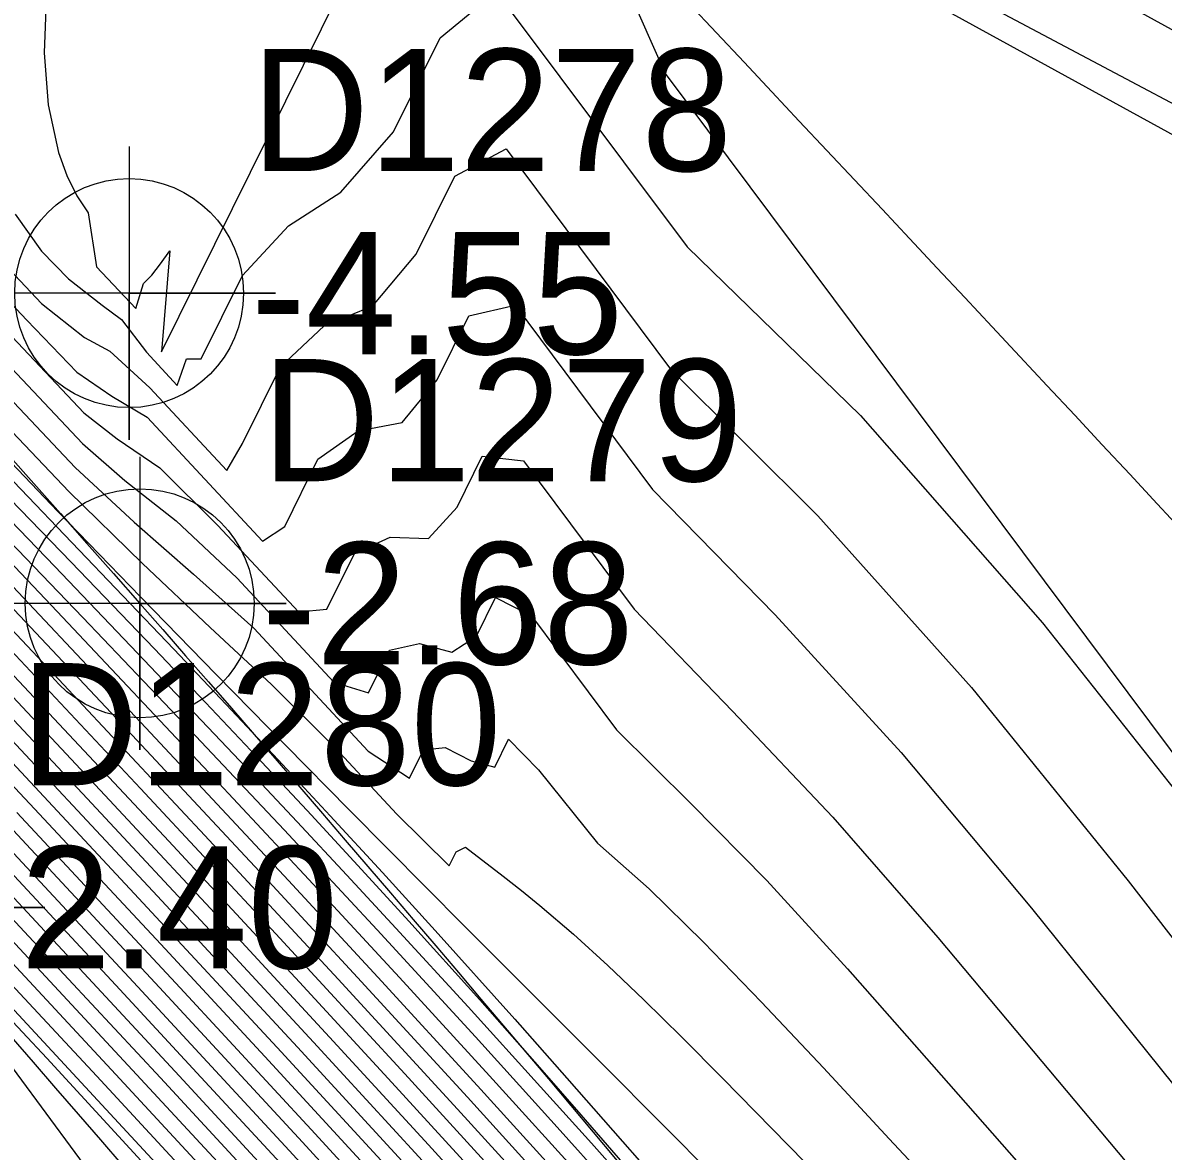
# Model space of a CAD drawing. Extents: x 2356077 to 2359823, y 225951 to 227822.
# Drawn here: x 2357794.11 to 2357817.46, y 226313.93 to 226337.03 of the extents above; entities that cross this region are included whole.
import ezdxf

# ---------------------------------------------------------------- set-up
doc = ezdxf.new("R2010")
doc.units = 0
for name, color, linetype in [('DTM Contours Major', 7, 'Continuous'), ('DTM Contours Minor', 7, 'Continuous'), ('Exist DTM Breakline', 7, 'Continuous'), ('Exist DTM Breakline Cogo Elevation', 7, 'Continuous'), ('Exist DTM Breakline Cogo Number', 7, 'Continuous'), ('Exist DTM Breakline Cogo Point CELL', 7, 'Continuous'), ('Exist DTM Breakline Underwater', 7, 'Continuous'), ('Exist DTM Breakline Underwater Cogo Elevation', 7, 'Continuous'), ('Exist DTM Breakline Underwater Cogo Number', 7, 'Continuous'), ('Exist DTM Breakline Underwater Cogo Point CELL', 7, 'Continuous'), ('Exist DTM Drainline', 7, 'Continuous'), ('Exist DTM Regular Point Underwater CELL', 7, 'Continuous'), ('Exist DTM Regular Point Underwater Cogo Elevation', 7, 'Continuous'), ('Exist DTM Regular Point Underwater Cogo Number', 7, 'Continuous')]:
    doc.layers.add(name, color=color, linetype=linetype)

msp = doc.modelspace()

# ---------------------------------------------------------------- linework, layer by layer
at = {"layer": 'DTM Contours Major'}
for points in [[(2357793.498, 226332.325), (2357794.488, 226331.278), (2357795.367, 226330.587), (2357795.885, 226330.305), (2357796.705, 226329.555), (2357798.281, 226327.859), (2357798.605, 226328.412), (2357799.385, 226329.985), (2357800.278, 226330.821), (2357801.274, 226331.23), (2357802.16, 226332.289), (2357802.951, 226333.885), (2357804.005, 226334.444), (2357807.373, 226329.935), (2357810.39, 226326.933), (2357813.534, 226323.419), (2357816.742, 226319.464), (2357822.836, 226311.613)], [(2357792.199, 226330.418), (2357795.051, 226327.429), (2357796.56, 226325.957), (2357797.94, 226324.645), (2357799.201, 226323.482), (2357800.512, 226322.177), (2357801.769, 226320.824), (2357802.838, 226319.769), (2357802.98, 226320.054), (2357803.171, 226320.151), (2357803.942, 226319.559), (2357804.32, 226319.262), (2357804.697, 226318.957), (2357805.382, 226318.371), (2357806.087, 226317.73), (2357806.823, 226317.029), (2357807.604, 226316.262), (2357808.439, 226315.423), (2357812.826, 226310.948)], [(2357793.156, 226327.108), (2357795.334, 226324.85), (2357797.418, 226322.668), (2357799.458, 226320.507), (2357801.364, 226318.459), (2357803.374, 226316.27), (2357805.053, 226314.419), (2357807.084, 226312.156), (2357808.614, 226310.436), (2357810.212, 226308.626), (2357811.855, 226306.751), (2357813.522, 226304.832), (2357815.191, 226302.892), (2357816.668, 226301.158), (2357819.656, 226297.614), (2357827.754, 226288.075), (2357829.901, 226285.569), (2357831.796, 226283.523), (2357832.757, 226282.534), (2357833.681, 226281.615)], [(2357792.82, 226325.282), (2357796.513, 226321.349), (2357799.285, 226318.375), (2357801.928, 226315.51), (2357803.704, 226313.565), (2357805.539, 226311.538), (2357808.132, 226308.646), (2357810.854, 226305.584), (2357813.655, 226302.413), (2357816.089, 226299.644), (2357818.606, 226296.762), (2357821.267, 226293.689), (2357823.362, 226291.252), (2357827.746, 226286.12), (2357834.259, 226278.484)], [(2357792.765, 226323.076), (2357796.481, 226319.102), (2357799.397, 226315.958), (2357801.832, 226313.311), (2357804.252, 226310.656), (2357806.562, 226308.096), (2357808.796, 226305.599), (2357812.327, 226301.625), (2357815.636, 226297.883), (2357819.109, 226293.93), (2357820.876, 226291.906), (2357822.647, 226289.867), (2357824.395, 226287.843), (2357827.837, 226283.832), (2357832.76, 226278.08)], [(2357792.923, 226320.634), (2357796.008, 226317.326), (2357797.673, 226315.532), (2357799.294, 226313.778), (2357800.877, 226312.056), (2357802.428, 226310.361), (2357803.952, 226308.687), (2357806.34, 226306.045), (2357809.043, 226303.028), (2357813.027, 226298.55), (2357817.445, 226293.558), (2357819.691, 226291.007), (2357821.89, 226288.499), (2357823.988, 226286.094), (2357826.586, 226283.095), (2357832.13, 226276.663)], [(2357829.861, 226277.138), (2357825.224, 226282.45), (2357822.853, 226285.153), (2357820.242, 226288.118), (2357817.488, 226291.237), (2357814.687, 226294.4), (2357811.934, 226297.498), (2357808.096, 226301.797), (2357805.745, 226304.413), (2357803.806, 226306.556), (2357801.852, 226308.702), (2357799.855, 226310.882), (2357797.786, 226313.126), (2357795.62, 226315.464), (2357791.82, 226319.54)]]:
    msp.add_lwpolyline(points, dxfattribs=at)
at = {"layer": 'DTM Contours Minor'}
for points in [[(2357803.53, 226342.49), (2357839.71, 226322.642), (2357843.447, 226321.62), (2357841.402, 226324.755), (2357819.022, 226347.253), (2357811.708, 226353.587), (2357808.281, 226353.947), (2357804.506, 226354.947), (2357801.748, 226355.247), (2357798.919, 226355.392), (2357796.761, 226355.357), (2357793.013, 226355.211), (2357803.53, 226342.49)], [(2357805.047, 226343.8), (2357834.119, 226327.851), (2357836.315, 226327.674), (2357834.969, 226330.161), (2357821.892, 226343.307), (2357817.593, 226347.095), (2357811.654, 226352.58), (2357809.028, 226352.903), (2357806.268, 226353.2), (2357803.827, 226353.782), (2357801.822, 226353.915), (2357800.327, 226353.617), (2357796.596, 226354.021), (2357805.047, 226343.8)], [(2357801.68, 226339.845), (2357794.724, 226342.817), (2357795.535, 226339.946), (2357795.081, 226339.332), (2357794.767, 226338.485), (2357794.587, 226337.486), (2357794.541, 226336.414), (2357794.625, 226335.35), (2357794.836, 226334.374), (2357795.006, 226333.899), (2357795.211, 226333.483), (2357795.446, 226333.135), (2357795.614, 226332.03), (2357796.419, 226331.175), (2357796.58, 226331.689), (2357796.745, 226331.862), (2357796.925, 226332.089), (2357797.119, 226332.361), (2357796.948, 226330.291), (2357801.68, 226339.845)], [(2357805.722, 226339.475), (2357807.265, 226335.99), (2357823.208, 226314.648), (2357826.435, 226310.721), (2357827.881, 226309.167), (2357829.203, 226307.771), (2357830.414, 226306.516), (2357831.524, 226305.387), (2357832.547, 226304.367), (2357833.496, 226303.441), (2357834.439, 226302.535), (2357836.2, 226300.877), (2357837.059, 226300.07), (2357837.933, 226299.241), (2357838.842, 226298.364), (2357839.41, 226297.808), (2357840, 226297.22), (2357840.618, 226296.596), (2357841.265, 226295.932), (2357841.945, 226295.224), (2357842.662, 226294.466), (2357846.019, 226290.694), (2357853.971, 226280.911)], [(2357793.952, 226333.111), (2357794.485, 226332.353), (2357795.044, 226331.788), (2357795.734, 226331.246), (2357796.124, 226330.953), (2357796.639, 226330.283), (2357797.269, 226329.604), (2357797.458, 226330.144), (2357797.761, 226330.144), (2357798.607, 226331.853), (2357799.544, 226332.873), (2357800.618, 226333.556), (2357801.698, 226334.793), (2357802.651, 226336.717), (2357803.804, 226337.668), (2357807.712, 226332.437), (2357811.264, 226328.985), (2357814.992, 226324.743), (2357818.753, 226319.994), (2357822.359, 226315.212), (2357825.626, 226310.868)], [(2357885.683, 226276.957), (2357858.032, 226307.085), (2357852.702, 226312.796), (2357852.223, 226313.222), (2357851.758, 226313.625), (2357851.305, 226314.01), (2357850.858, 226314.38), (2357850.416, 226314.738), (2357849.974, 226315.087), (2357848.881, 226315.921), (2357847.739, 226316.752), (2357846.517, 226317.605), (2357845.185, 226318.507), (2357843.712, 226319.484), (2357842.066, 226320.561), (2357835.769, 226324.621), (2357828.377, 226329.234), (2357820.782, 226333.713), (2357813.879, 226337.371)], [(2357786.721, 226336.872), (2357795.175, 226327.924), (2357796.383, 226326.804), (2357797.6, 226325.742), (2357798.839, 226324.634), (2357801.176, 226322.117), (2357802.024, 226321.562), (2357802.31, 226322.14), (2357802.753, 226322.19), (2357803.286, 226321.917), (2357803.771, 226321.788), (2357804.054, 226322.361), (2357804.671, 226321.732), (2357805.876, 226320.231), (2357806.931, 226319.298), (2357808.049, 226318.209), (2357809.237, 226316.981), (2357810.502, 226315.633), (2357811.851, 226314.183), (2357813.537, 226312.382)], [(2357788.152, 226336.014), (2357795.331, 226328.416), (2357796.197, 226327.655), (2357797.244, 226326.834), (2357798.492, 226325.663), (2357800.476, 226323.528), (2357801.186, 226323.308), (2357801.619, 226324.183), (2357802.228, 226324.322), (2357802.893, 226324.143), (2357803.396, 226324.471), (2357803.79, 226325.265), (2357804.521, 226324.888), (2357806.264, 226322.555), (2357807.783, 226321.053), (2357809.346, 226319.466), (2357810.995, 226317.663), (2357812.718, 226315.711), (2357814.506, 226313.678)], [(2357789.593, 226335.145), (2357795.357, 226329.045), (2357796.039, 226328.51), (2357796.911, 226327.916), (2357798.103, 226326.738), (2357799.749, 226324.966), (2357800.332, 226325.021), (2357800.898, 226326.165), (2357801.629, 226326.496), (2357802.417, 226326.468), (2357803, 226327.109), (2357803.517, 226328.152), (2357804.359, 226328.06), (2357806.629, 226325.021), (2357808.643, 226322.937), (2357810.699, 226320.767), (2357812.845, 226318.303), (2357817.247, 226313.053)], [(2357791.059, 226334.251), (2357794.186, 226330.941), (2357795.212, 226329.871), (2357795.928, 226329.386), (2357796.652, 226328.956), (2357799.015, 226326.412), (2357799.469, 226326.716), (2357800.151, 226328.095), (2357800.976, 226328.675), (2357801.874, 226328.845), (2357802.59, 226329.718), (2357803.238, 226331.026), (2357804.188, 226331.244), (2357807.004, 226327.475), (2357809.513, 226324.908), (2357812.098, 226322.09), (2357814.766, 226318.903), (2357820.034, 226312.353)], [(2357791.402, 226330.604), (2357794.822, 226327.025), (2357796.519, 226325.273), (2357798.066, 226323.685), (2357799.483, 226322.238), (2357800.79, 226320.912), (2357803.148, 226318.541), (2357806.019, 226315.667), (2357810.577, 226311.08), (2357812.703, 226308.957), (2357814.977, 226306.709), (2357817.377, 226304.366), (2357819.881, 226301.96), (2357822.635, 226299.359), (2357825.435, 226296.751), (2357828.235, 226294.166), (2357833.646, 226289.181), (2357836.164, 226286.839), (2357837.58, 226285.505), (2357838.937, 226284.206), (2357840.241, 226282.928), (2357841.498, 226281.656)], [(2357791.553, 226329.638), (2357795.095, 226325.985), (2357796.793, 226324.218), (2357797.848, 226323.112), (2357798.891, 226322.008), (2357799.928, 226320.899), (2357800.966, 226319.778), (2357802.009, 226318.638), (2357803.463, 226317.023), (2357804.689, 226315.64), (2357805.537, 226314.672), (2357807.154, 226312.808)], [(2357791.972, 226329.66), (2357797.197, 226324.201), (2357798.27, 226323.069), (2357799.335, 226321.936), (2357800.399, 226320.794), (2357801.47, 226319.632), (2357802.554, 226318.442), (2357804.18, 226316.628), (2357805.25, 226315.42), (2357807.876, 226312.431)], [(2357790.973, 226329.015), (2357794.811, 226324.973), (2357798.023, 226321.563), (2357799.964, 226319.486), (2357801.821, 226317.48), (2357803.665, 226315.47), (2357805.609, 226313.326), (2357807.016, 226311.761), (2357808.5, 226310.1), (2357810.043, 226308.362), (2357811.626, 226306.567), (2357813.231, 226304.736), (2357814.839, 226302.886), (2357816.551, 226300.902), (2357818.296, 226298.862), (2357820.121, 226296.707), (2357822.421, 226293.97), (2357824.83, 226291.09), (2357834.156, 226280.1)], [(2357791.839, 226328.921), (2357794.76, 226325.893), (2357796.456, 226324.121), (2357798.678, 226321.78), (2357799.723, 226320.668), (2357800.742, 226319.578), (2357801.744, 226318.496), (2357803.226, 226316.881), (2357804.711, 226315.246), (2357805.75, 226314.091), (2357807.278, 226312.381)], [(2357790.349, 226327.453), (2357794.134, 226323.433), (2357797.093, 226320.272), (2357799.773, 226317.389), (2357801.664, 226315.336), (2357803.568, 226313.253), (2357805.523, 226311.093), (2357808.041, 226308.286), (2357810.672, 226305.329), (2357814.683, 226300.789), (2357817.333, 226297.769), (2357820.102, 226294.59), (2357821.545, 226292.921), (2357823.576, 226290.561), (2357827.776, 226285.65), (2357833.971, 226278.391)], [(2357791.698, 226326.922), (2357794.844, 226323.583), (2357797.837, 226320.389), (2357800.567, 226317.45), (2357803.012, 226314.787), (2357804.687, 226312.943), (2357806.864, 226310.526), (2357809.614, 226307.443), (2357812.475, 226304.21), (2357815.05, 226301.284), (2357817.336, 226298.671), (2357819.727, 226295.918), (2357820.984, 226294.462), (2357823.141, 226291.95), (2357827.703, 226286.605), (2357832.312, 226281.193)], [(2357792.378, 226326.649), (2357796.247, 226322.544), (2357799.144, 226319.445), (2357800.962, 226317.482), (2357803.212, 226315.031), (2357805.562, 226312.437), (2357806.904, 226310.944), (2357809.74, 226307.763), (2357812.698, 226304.417), (2357815.232, 226301.533), (2357817.339, 226299.12), (2357819.542, 226296.578), (2357820.703, 226295.231), (2357822.931, 226292.633), (2357827.702, 226287.04), (2357832.566, 226281.327)], [(2357793.021, 226326.417), (2357796.626, 226322.595), (2357799.547, 226319.471), (2357801.379, 226317.493), (2357803.421, 226315.266), (2357805.564, 226312.901), (2357806.931, 226311.379), (2357808.365, 226309.774), (2357809.85, 226308.103), (2357812.92, 226304.627), (2357815.434, 226301.758), (2357817.381, 226299.522), (2357819.423, 226297.16), (2357820.501, 226295.907), (2357822.849, 226293.164), (2357827.913, 226287.215), (2357833.048, 226281.175)], [(2357789.816, 226325.763), (2357794.344, 226320.935), (2357796.93, 226318.162), (2357799.062, 226315.863), (2357801.641, 226313.06), (2357804.186, 226310.268), (2357806.512, 226307.691), (2357808.659, 226305.293), (2357812.059, 226301.469), (2357815.548, 226297.526), (2357817.371, 226295.458), (2357819.22, 226293.352), (2357821.076, 226291.228), (2357822.92, 226289.106), (2357824.59, 226287.174), (2357827.84, 226283.39), (2357832.455, 226278.005)], [(2357791.31, 226325.532), (2357795.424, 226321.147), (2357798.118, 226318.257), (2357800.061, 226316.158), (2357802.219, 226313.809), (2357804.39, 226311.424), (2357806.664, 226308.902), (2357809.07, 226306.211), (2357812.858, 226301.941), (2357815.813, 226298.592), (2357818.897, 226295.076), (2357820.483, 226293.255), (2357822.098, 226291.392), (2357823.992, 226289.194), (2357827.816, 226284.73), (2357833.371, 226278.23)], [(2357791.812, 226325.45), (2357795.786, 226321.215), (2357798.508, 226318.295), (2357800.39, 226316.261), (2357802.415, 226314.056), (2357804.463, 226311.806), (2357806.716, 226309.306), (2357809.207, 226306.517), (2357813.123, 226302.099), (2357815.904, 226298.944), (2357818.796, 226295.642), (2357820.291, 226293.924), (2357821.822, 226292.156), (2357823.786, 226289.876), (2357827.798, 226285.187), (2357833.674, 226278.308)], [(2357793.099, 226323.174), (2357796.865, 226319.147), (2357799.73, 226316.057), (2357802.025, 226313.56), (2357804.32, 226311.041), (2357806.613, 226308.499), (2357808.933, 226305.905), (2357812.593, 226301.783), (2357815.724, 226298.238), (2357819.001, 226294.505), (2357820.678, 226292.582), (2357822.373, 226290.629), (2357824.195, 226288.516), (2357827.829, 226284.278), (2357833.066, 226278.155)], [(2357793.986, 226320.863), (2357797.331, 226317.273), (2357800.095, 226314.284), (2357802.791, 226311.341), (2357804.123, 226309.878), (2357806.464, 226307.285), (2357809.581, 226303.8), (2357813.588, 226299.288), (2357817.387, 226294.986), (2357819.334, 226292.77), (2357821.278, 226290.547), (2357823.192, 226288.348), (2357824.781, 226286.511), (2357827.839, 226282.954), (2357832.151, 226277.928)], [(2357793.275, 226320.713), (2357796.462, 226317.295), (2357799.564, 226313.942), (2357801.069, 226312.306), (2357802.548, 226310.689), (2357804.005, 226309.088), (2357806.377, 226306.463), (2357809.222, 226303.286), (2357813.216, 226298.794), (2357817.424, 226294.035), (2357819.571, 226291.596), (2357821.686, 226289.182), (2357823.727, 226286.841), (2357826.507, 226283.626), (2357832.492, 226276.672)], [(2357793.63, 226320.789), (2357796.902, 226317.278), (2357799.831, 226314.112), (2357802.669, 226311.016), (2357804.062, 226309.485), (2357806.419, 226306.876), (2357809.401, 226303.544), (2357813.403, 226299.04), (2357817.404, 226294.512), (2357819.451, 226292.184), (2357821.482, 226289.865), (2357823.461, 226287.592), (2357826.422, 226284.166), (2357832.859, 226276.676)], [(2357792.234, 226320.461), (2357795.044, 226317.451), (2357796.923, 226315.428), (2357798.734, 226313.469), (2357800.488, 226311.564), (2357802.193, 226309.702), (2357803.862, 226307.87), (2357806.288, 226305.186), (2357808.683, 226302.515), (2357812.635, 226298.079), (2357815.028, 226295.381), (2357817.485, 226292.603), (2357819.931, 226289.829), (2357822.293, 226287.139), (2357824.497, 226284.618), (2357827.754, 226280.865)], [(2357792.576, 226320.551), (2357795.537, 226317.376), (2357797.305, 226315.472), (2357799.018, 226313.619), (2357800.684, 226311.808), (2357802.31, 226310.032), (2357803.904, 226308.282), (2357806.31, 226305.621), (2357808.864, 226302.771), (2357812.834, 226298.311), (2357815.119, 226295.735), (2357817.466, 226293.079), (2357819.812, 226290.417), (2357822.093, 226287.817), (2357824.246, 226285.352), (2357826.657, 226282.572), (2357831.775, 226276.645)], [(2357825.545, 226281.65), (2357823.029, 226284.517), (2357820.21, 226287.718), (2357817.168, 226291.16), (2357813.979, 226294.751), (2357810.724, 226298.4), (2357807.481, 226302.013), (2357804.856, 226304.918), (2357802.249, 226307.783), (2357799.618, 226310.658), (2357796.918, 226313.589), (2357794.106, 226316.624), (2357791.14, 226319.81)], [(2357830.759, 226276.536), (2357824.985, 226283.168), (2357822.676, 226285.804), (2357820.152, 226288.673), (2357817.504, 226291.673), (2357814.822, 226294.703), (2357812.196, 226297.659), (2357808.306, 226302.021), (2357805.626, 226305.004), (2357803.806, 226307.014), (2357801.963, 226309.038), (2357800.077, 226311.097), (2357798.126, 226313.214), (2357796.092, 226315.41), (2357792.198, 226319.59)], [(2357828.631, 226279.416), (2357825.789, 226282.69), (2357822.488, 226286.467), (2357820.046, 226289.246), (2357817.499, 226292.133), (2357814.931, 226295.035), (2357812.425, 226297.859), (2357808.499, 226302.264), (2357805.551, 226305.545), (2357803.828, 226307.449), (2357802.078, 226309.37), (2357800.286, 226311.326), (2357798.439, 226313.332), (2357796.522, 226315.404), (2357793.24, 226318.929)], [(2357830.849, 226275.168), (2357822.945, 226284.16), (2357819.817, 226287.71), (2357816.406, 226291.574), (2357812.776, 226295.674), (2357808.994, 226299.932), (2357805.125, 226304.272), (2357801.947, 226307.823), (2357799.464, 226310.538), (2357794.599, 226315.829), (2357792.596, 226317.963)], [(2357793.385, 226316.316), (2357796.95, 226311.482), (2357798.991, 226308.66), (2357800.91, 226305.891), (2357801.416, 226305.127), (2357801.895, 226304.387), (2357802.35, 226303.669), (2357802.782, 226302.971), (2357803.194, 226302.292), (2357803.588, 226301.63), (2357804.237, 226300.515), (2357804.848, 226299.434), (2357805.431, 226298.37), (2357805.996, 226297.311), (2357806.553, 226296.24), (2357807.112, 226295.144), (2357808.161, 226293.048), (2357809.279, 226290.845), (2357810.494, 226288.561), (2357811.837, 226286.224), (2357813.338, 226283.863), (2357815.025, 226281.504)]]:
    msp.add_lwpolyline(points, dxfattribs=at)
at = {"layer": 'Exist DTM Breakline'}
for points in [[(2357739.379, 226441.004), (2357819.613, 226359.102), (2357890.87, 226277.588), (2357993.999, 226180.096), (2358102.764, 226183.23), (2358191.473, 226205.9), (2358275.273, 226131.78), (2358421.38, 226152.319), (2358505.025, 226137.402), (2358547.118, 226053.573)], [(2357719.555, 226395.117), (2357791.559, 226318.918), (2357850.785, 226251.619), (2357976.144, 226133.407), (2357988.46, 226117.463)]]:
    msp.add_spline(points, degree=3, dxfattribs=at)
at = {"layer": 'Exist DTM Breakline Cogo Point CELL'}
msp.add_lwpolyline([(2357791.559, 226321.918), (2357791.559, 226315.918), (2357791.559, 226318.918), (2357794.559, 226318.918), (2357788.559, 226318.918)], dxfattribs=at)
at = {"layer": 'Exist DTM Breakline Underwater'}
for points in [[(2357739.428, 226434.309), (2357811.723, 226357.465), (2357885.724, 226276.345), (2357991.789, 226172.502), (2358103.028, 226173.66), (2358191.056, 226197.408), (2358272.648, 226122.63), (2358421.22, 226141.688), (2358498.765, 226117.394), (2358527.12, 226046.782)], [(2357722.365, 226399.093), (2357796.501, 226325.142), (2357855.427, 226255.408), (2357974.836, 226142.381), (2357994.862, 226118.943)]]:
    msp.add_spline(points, degree=3, dxfattribs=at)
at = {"layer": 'Exist DTM Breakline Underwater Cogo Point CELL'}
msp.add_lwpolyline([(2357796.501, 226328.142), (2357796.501, 226322.142), (2357796.501, 226325.142), (2357799.501, 226325.142), (2357793.501, 226325.142)], dxfattribs=at)
msp.add_circle((2357796.501, 226325.142), 2.344, dxfattribs=at)
at = {"layer": 'Exist DTM Drainline'}
msp.add_spline([(2357699.586, 226858.192), (2357670.366, 226820.782), (2357623.327, 226796.892), (2357587.218, 226772.268), (2357568.803, 226744.252), (2357555.19, 226717.62), (2357555.017, 226695.126), (2357553.473, 226672.759), (2357563.697, 226642.736), (2357576.526, 226627.993), (2357663.798, 226499.169), (2357732.721, 226415.647), (2357803.211, 226342.215), (2357874.586, 226264.309)], degree=3, dxfattribs=at)
at = {"layer": 'Exist DTM Regular Point Underwater CELL'}
msp.add_lwpolyline([(2357796.283, 226334.492), (2357796.283, 226328.492), (2357796.283, 226331.492), (2357799.283, 226331.492), (2357793.283, 226331.492)], dxfattribs=at)
msp.add_circle((2357796.283, 226331.492), 2.344, dxfattribs=at)

# ---------------------------------------------------------------- texts
at = {"layer": 'Exist DTM Breakline Cogo Elevation'}
msp.add_text('2.40', height=2.5, dxfattribs=at).set_placement((2357794.059, 226317.668))
at = {"layer": 'Exist DTM Breakline Cogo Number'}
msp.add_text('D1280', height=2.5, dxfattribs=at).set_placement((2357794.059, 226321.418))
at = {"layer": 'Exist DTM Breakline Underwater Cogo Elevation'}
msp.add_text('-2.68', height=2.5, dxfattribs=at).set_placement((2357799.001, 226323.892))
at = {"layer": 'Exist DTM Breakline Underwater Cogo Number'}
msp.add_text('D1279', height=2.5, dxfattribs=at).set_placement((2357799.001, 226327.642))
at = {"layer": 'Exist DTM Regular Point Underwater Cogo Elevation'}
msp.add_text('-4.55', height=2.5, dxfattribs=at).set_placement((2357798.783, 226330.242))
at = {"layer": 'Exist DTM Regular Point Underwater Cogo Number'}
msp.add_text('D1278', height=2.5, dxfattribs=at).set_placement((2357798.783, 226333.992))

doc.saveas('drawing.dxf')
